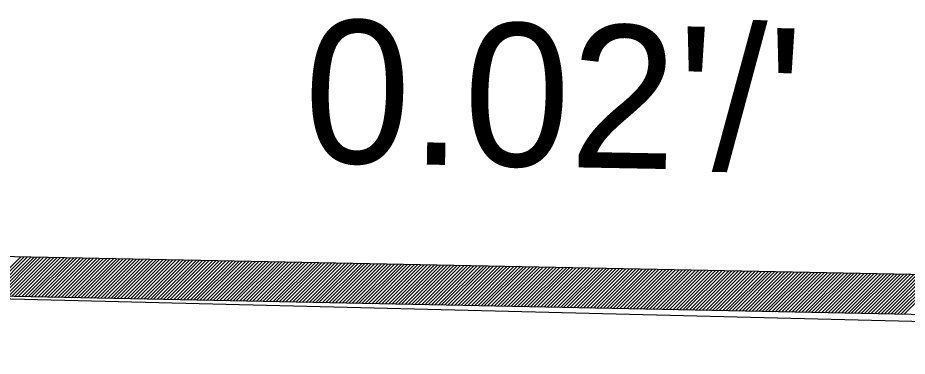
# Model space of a CAD drawing. Extents: x 2478 to 3210, y 439 to 841.
# Drawn here: x 3032.85 to 3040.31, y 596.33 to 599.17 of the extents above; entities that cross this region are included whole.
import ezdxf

# ---------------------------------------------------------------- set-up
doc = ezdxf.new("R2010")
doc.units = 0
for name, color, linetype in [('19', 7, 'Continuous'), ('R_Annotation', 7, 'Continuous'), ('R_Exist Surface', 7, 'Continuous')]:
    doc.layers.add(name, color=color, linetype=linetype)

msp = doc.modelspace()

# ---------------------------------------------------------------- linework, layer by layer
at = {"layer": '19'}
for p, q in [((3032.878, 597.168), (3032.5505, 596.8405)), ((3032.9057, 597.1675), (3032.5782, 596.84)), ((3032.9335, 597.1669), (3032.606, 596.8394)), ((3032.9612, 597.1664), (3032.6337, 596.8388)), ((3032.9889, 597.1658), (3032.6614, 596.8383)), ((3033.0167, 597.1652), (3032.6891, 596.8377)), ((3033.0444, 597.1647), (3032.7169, 596.8372)), ((3033.0721, 597.1641), (3032.7446, 596.8366)), ((3033.0998, 597.1636), (3032.7723, 596.8361)), ((3033.1276, 597.163), (3032.8001, 596.8355)), ((3033.1553, 597.1625), (3032.8278, 596.835)), ((3033.183, 597.1619), (3032.8555, 596.8344)), ((3033.2108, 597.1614), (3032.8832, 596.8339)), ((3033.2385, 597.1608), (3032.911, 596.8333)), ((3033.2662, 597.1603), (3032.9387, 596.8327)), ((3033.294, 597.1597), (3032.9664, 596.8322)), ((3033.3217, 597.1591), (3032.9942, 596.8316)), ((3033.3494, 597.1586), (3033.0219, 596.8311)), ((3033.3771, 597.158), (3033.0496, 596.8305)), ((3033.4049, 597.1575), (3033.0774, 596.83)), ((3033.4326, 597.1569), (3033.1051, 596.8294)), ((3033.4603, 597.1564), (3033.1328, 596.8289)), ((3033.4881, 597.1558), (3033.1605, 596.8283)), ((3033.5158, 597.1553), (3033.1883, 596.8278)), ((3033.5435, 597.1547), (3033.216, 596.8272)), ((3033.5713, 597.1542), (3033.2437, 596.8266)), ((3033.599, 597.1536), (3033.2715, 596.8261)), ((3033.6267, 597.153), (3033.2992, 596.8255)), ((3033.6544, 597.1525), (3033.3269, 596.825)), ((3033.6822, 597.1519), (3033.3547, 596.8244)), ((3033.7099, 597.1514), (3033.3824, 596.8239)), ((3033.7376, 597.1508), (3033.4101, 596.8233)), ((3033.7654, 597.1503), (3033.4378, 596.8228)), ((3033.7931, 597.1497), (3033.4656, 596.8222)), ((3033.8208, 597.1492), (3033.4933, 596.8216)), ((3033.8485, 597.1486), (3033.521, 596.8211)), ((3033.8763, 597.1481), (3033.5488, 596.8205)), ((3033.904, 597.1475), (3033.5765, 596.82)), ((3033.9317, 597.1469), (3033.6042, 596.8194)), ((3033.9595, 597.1464), (3033.632, 596.8189)), ((3033.9872, 597.1458), (3033.6597, 596.8183)), ((3034.0149, 597.1453), (3033.6874, 596.8178)), ((3034.0427, 597.1447), (3033.7151, 596.8172)), ((3034.0704, 597.1442), (3033.7429, 596.8167)), ((3034.0981, 597.1436), (3033.7706, 596.8161)), ((3034.1258, 597.1431), (3033.7983, 596.8155)), ((3034.1536, 597.1425), (3033.8261, 596.815)), ((3034.1813, 597.142), (3033.8538, 596.8144)), ((3034.209, 597.1414), (3033.8815, 596.8139)), ((3034.2368, 597.1408), (3033.9092, 596.8133)), ((3034.2645, 597.1403), (3033.937, 596.8128)), ((3034.2922, 597.1397), (3033.9647, 596.8122)), ((3034.32, 597.1392), (3033.9924, 596.8117)), ((3034.3477, 597.1386), (3034.0202, 596.8111)), ((3034.3754, 597.1381), (3034.0479, 596.8106)), ((3034.4031, 597.1375), (3034.0756, 596.81)), ((3034.4309, 597.137), (3034.1034, 596.8094)), ((3034.4586, 597.1364), (3034.1311, 596.8089)), ((3034.4863, 597.1359), (3034.1588, 596.8083)), ((3034.5141, 597.1353), (3034.1865, 596.8078)), ((3034.5418, 597.1347), (3034.2143, 596.8072)), ((3034.5695, 597.1342), (3034.242, 596.8067)), ((3034.5972, 597.1336), (3034.2697, 596.8061)), ((3034.625, 597.1331), (3034.2975, 596.8056)), ((3034.6527, 597.1325), (3034.3252, 596.805)), ((3034.6804, 597.132), (3034.3529, 596.8045)), ((3034.7082, 597.1314), (3034.3807, 596.8039)), ((3034.7359, 597.1309), (3034.4084, 596.8033)), ((3034.7636, 597.1303), (3034.4361, 596.8028)), ((3034.7914, 597.1298), (3034.4638, 596.8022)), ((3034.8191, 597.1292), (3034.4916, 596.8017)), ((3034.8468, 597.1286), (3034.5193, 596.8011)), ((3034.8745, 597.1281), (3034.547, 596.8006)), ((3034.9023, 597.1275), (3034.5748, 596.8)), ((3034.93, 597.127), (3034.6025, 596.7995)), ((3034.9577, 597.1264), (3034.6302, 596.7989)), ((3034.9855, 597.1259), (3034.6579, 596.7984)), ((3035.0132, 597.1253), (3034.6857, 596.7978)), ((3035.0409, 597.1248), (3034.7134, 596.7972)), ((3035.0687, 597.1242), (3034.7411, 596.7967)), ((3035.0964, 597.1237), (3034.7689, 596.7961)), ((3035.1241, 597.1231), (3034.7966, 596.7956)), ((3035.1518, 597.1225), (3034.8243, 596.795)), ((3035.1796, 597.122), (3034.8521, 596.7945)), ((3035.2073, 597.1214), (3034.8798, 596.7939)), ((3035.235, 597.1209), (3034.9075, 596.7934)), ((3035.2628, 597.1203), (3034.9352, 596.7928)), ((3035.2905, 597.1198), (3034.963, 596.7923)), ((3035.3182, 597.1192), (3034.9907, 596.7917)), ((3035.346, 597.1187), (3035.0184, 596.7911)), ((3035.3737, 597.1181), (3035.0462, 596.7906)), ((3035.4014, 597.1176), (3035.0739, 596.79)), ((3035.4291, 597.117), (3035.1016, 596.7895)), ((3035.4569, 597.1164), (3035.1294, 596.7889)), ((3035.4846, 597.1159), (3035.1571, 596.7884)), ((3035.5123, 597.1153), (3035.1848, 596.7878)), ((3035.5401, 597.1148), (3035.2125, 596.7873)), ((3035.5678, 597.1142), (3035.2403, 596.7867)), ((3035.5955, 597.1137), (3035.268, 596.7862)), ((3035.6232, 597.1131), (3035.2957, 596.7856)), ((3035.651, 597.1126), (3035.3235, 596.785)), ((3035.6787, 597.112), (3035.3512, 596.7845)), ((3035.7064, 597.1115), (3035.3789, 596.7839)), ((3035.7342, 597.1109), (3035.4066, 596.7834)), ((3035.7619, 597.1103), (3035.4344, 596.7828)), ((3035.7896, 597.1098), (3035.4621, 596.7823)), ((3035.8174, 597.1092), (3035.4898, 596.7817)), ((3035.8451, 597.1087), (3035.5176, 596.7812)), ((3035.8728, 597.1081), (3035.5453, 596.7806)), ((3035.9005, 597.1076), (3035.573, 596.7801)), ((3035.9283, 597.107), (3035.6008, 596.7795)), ((3035.956, 597.1065), (3035.6285, 596.7789)), ((3035.9837, 597.1059), (3035.6562, 596.7784)), ((3036.0115, 597.1054), (3035.6839, 596.7778)), ((3036.0392, 597.1048), (3035.7117, 596.7773)), ((3036.0669, 597.1042), (3035.7394, 596.7767)), ((3036.0947, 597.1037), (3035.7671, 596.7762)), ((3036.1224, 597.1031), (3035.7949, 596.7756)), ((3036.1501, 597.1026), (3035.8226, 596.7751)), ((3036.1778, 597.102), (3035.8503, 596.7745)), ((3036.2056, 597.1015), (3035.8781, 596.774)), ((3036.2333, 597.1009), (3035.9058, 596.7734)), ((3036.261, 597.1004), (3035.9335, 596.7728)), ((3036.2888, 597.0998), (3035.9612, 596.7723)), ((3036.3165, 597.0993), (3035.989, 596.7717)), ((3036.3442, 597.0987), (3036.0167, 596.7712)), ((3036.3719, 597.0981), (3036.0444, 596.7706)), ((3036.3997, 597.0976), (3036.0722, 596.7701)), ((3036.4274, 597.097), (3036.0999, 596.7695)), ((3036.4551, 597.0965), (3036.1276, 596.769)), ((3036.4829, 597.0959), (3036.1554, 596.7684)), ((3036.5106, 597.0954), (3036.1831, 596.7679)), ((3036.5383, 597.0948), (3036.2108, 596.7673)), ((3036.5661, 597.0943), (3036.2385, 596.7667)), ((3036.5938, 597.0937), (3036.2663, 596.7662)), ((3036.6215, 597.0932), (3036.294, 596.7656)), ((3036.6492, 597.0926), (3036.3217, 596.7651)), ((3036.677, 597.092), (3036.3495, 596.7645)), ((3036.7047, 597.0915), (3036.3772, 596.764)), ((3036.7324, 597.0909), (3036.4049, 596.7634)), ((3036.7602, 597.0904), (3036.4326, 596.7629)), ((3036.7879, 597.0898), (3036.4604, 596.7623)), ((3036.8156, 597.0893), (3036.4881, 596.7618)), ((3036.8434, 597.0887), (3036.5158, 596.7612)), ((3036.8711, 597.0882), (3036.5436, 596.7606)), ((3036.8988, 597.0876), (3036.5713, 596.7601)), ((3036.9265, 597.0871), (3036.599, 596.7595)), ((3036.9543, 597.0865), (3036.6268, 596.759)), ((3036.982, 597.0859), (3036.6545, 596.7584)), ((3037.0097, 597.0854), (3036.6822, 596.7579)), ((3037.0375, 597.0848), (3036.7099, 596.7573)), ((3037.0652, 597.0843), (3036.7377, 596.7568)), ((3037.0929, 597.0837), (3036.7654, 596.7562)), ((3037.1206, 597.0832), (3036.7931, 596.7557)), ((3037.1484, 597.0826), (3036.8209, 596.7551)), ((3037.1761, 597.0821), (3036.8486, 596.7545)), ((3037.2038, 597.0815), (3036.8763, 596.754)), ((3037.2316, 597.081), (3036.9041, 596.7534)), ((3037.2593, 597.0804), (3036.9318, 596.7529)), ((3037.287, 597.0798), (3036.9595, 596.7523)), ((3037.3148, 597.0793), (3036.9872, 596.7518)), ((3037.3425, 597.0787), (3037.015, 596.7512)), ((3037.3702, 597.0782), (3037.0427, 596.7507)), ((3037.3979, 597.0776), (3037.0704, 596.7501)), ((3037.4257, 597.0771), (3037.0982, 596.7496)), ((3037.4534, 597.0765), (3037.1259, 596.749)), ((3037.4811, 597.076), (3037.1536, 596.7484)), ((3037.5089, 597.0754), (3037.1813, 596.7479)), ((3037.5366, 597.0749), (3037.2091, 596.7473)), ((3037.5643, 597.0743), (3037.2368, 596.7468)), ((3037.5921, 597.0737), (3037.2645, 596.7462)), ((3037.6198, 597.0732), (3037.2923, 596.7457)), ((3037.6475, 597.0726), (3037.32, 596.7451)), ((3037.6752, 597.0721), (3037.3477, 596.7446)), ((3037.703, 597.0715), (3037.3755, 596.744)), ((3037.7307, 597.071), (3037.4032, 596.7435)), ((3037.7584, 597.0704), (3037.4309, 596.7429)), ((3037.7862, 597.0699), (3037.4586, 596.7423)), ((3037.8139, 597.0693), (3037.4864, 596.7418)), ((3037.8416, 597.0688), (3037.5141, 596.7412)), ((3037.8694, 597.0682), (3037.5418, 596.7407)), ((3037.8971, 597.0676), (3037.5696, 596.7401)), ((3037.9248, 597.0671), (3037.5973, 596.7396)), ((3037.9525, 597.0665), (3037.625, 596.739)), ((3037.9803, 597.066), (3037.6528, 596.7385)), ((3038.008, 597.0654), (3037.6805, 596.7379)), ((3038.0357, 597.0649), (3037.7082, 596.7374)), ((3038.0635, 597.0643), (3037.7359, 596.7368)), ((3038.0912, 597.0638), (3037.7637, 596.7362)), ((3038.1189, 597.0632), (3037.7914, 596.7357)), ((3038.1466, 597.0626), (3037.8191, 596.7351)), ((3038.1744, 597.0621), (3037.8469, 596.7346)), ((3038.2021, 597.0615), (3037.8746, 596.734)), ((3038.2298, 597.061), (3037.9023, 596.7335)), ((3038.2576, 597.0604), (3037.9301, 596.7329)), ((3038.2853, 597.0599), (3037.9578, 596.7324)), ((3038.313, 597.0593), (3037.9855, 596.7318)), ((3038.3408, 597.0588), (3038.0132, 596.7313)), ((3038.3685, 597.0582), (3038.041, 596.7307)), ((3038.3962, 597.0577), (3038.0687, 596.7301)), ((3038.4239, 597.0571), (3038.0964, 596.7296)), ((3038.4517, 597.0565), (3038.1242, 596.729)), ((3038.4794, 597.056), (3038.1519, 596.7285)), ((3038.5071, 597.0554), (3038.1796, 596.7279)), ((3038.5349, 597.0549), (3038.2073, 596.7274)), ((3038.5626, 597.0543), (3038.2351, 596.7268)), ((3038.5903, 597.0538), (3038.2628, 596.7263)), ((3038.6181, 597.0532), (3038.2905, 596.7257)), ((3038.6458, 597.0527), (3038.3183, 596.7252)), ((3038.6735, 597.0521), (3038.346, 596.7246)), ((3038.7012, 597.0516), (3038.3737, 596.724)), ((3038.729, 597.051), (3038.4015, 596.7235)), ((3038.7567, 597.0504), (3038.4292, 596.7229)), ((3038.7844, 597.0499), (3038.4569, 596.7224)), ((3038.8122, 597.0493), (3038.4846, 596.7218)), ((3038.8399, 597.0488), (3038.5124, 596.7213)), ((3038.8676, 597.0482), (3038.5401, 596.7207)), ((3038.8953, 597.0477), (3038.5678, 596.7202)), ((3038.9231, 597.0471), (3038.5956, 596.7196)), ((3038.9508, 597.0466), (3038.6233, 596.719)), ((3038.9785, 597.046), (3038.651, 596.7185)), ((3039.0063, 597.0455), (3038.6788, 596.7179)), ((3039.034, 597.0449), (3038.7065, 596.7174)), ((3039.0617, 597.0443), (3038.7342, 596.7168)), ((3039.0895, 597.0438), (3038.7619, 596.7163)), ((3039.1172, 597.0432), (3038.7897, 596.7157)), ((3039.1449, 597.0427), (3038.8174, 596.7152)), ((3039.1726, 597.0421), (3038.8451, 596.7146)), ((3039.2004, 597.0416), (3038.8729, 596.7141)), ((3039.2281, 597.041), (3038.9006, 596.7135)), ((3039.2558, 597.0405), (3038.9283, 596.7129)), ((3039.2836, 597.0399), (3038.956, 596.7124)), ((3039.3113, 597.0394), (3038.9838, 596.7118)), ((3039.339, 597.0388), (3039.0115, 596.7113)), ((3039.3668, 597.0382), (3039.0392, 596.7107)), ((3039.3945, 597.0377), (3039.067, 596.7102)), ((3039.4222, 597.0371), (3039.0947, 596.7096)), ((3039.4499, 597.0366), (3039.1224, 596.7091)), ((3039.4777, 597.036), (3039.1502, 596.7085)), ((3039.5054, 597.0355), (3039.1779, 596.708)), ((3039.5331, 597.0349), (3039.2056, 596.7074)), ((3039.5609, 597.0344), (3039.2333, 596.7068)), ((3039.5886, 597.0338), (3039.2611, 596.7063)), ((3039.6163, 597.0333), (3039.2888, 596.7057)), ((3039.6441, 597.0327), (3039.3165, 596.7052)), ((3039.6718, 597.0321), (3039.3443, 596.7046)), ((3039.6995, 597.0316), (3039.372, 596.7041)), ((3039.7272, 597.031), (3039.3997, 596.7035)), ((3039.755, 597.0305), (3039.4275, 596.703)), ((3039.7827, 597.0299), (3039.4552, 596.7024)), ((3039.8104, 597.0294), (3039.4829, 596.7019)), ((3039.8382, 597.0288), (3039.5106, 596.7013)), ((3039.8659, 597.0283), (3039.5384, 596.7007)), ((3039.8936, 597.0277), (3039.5661, 596.7002)), ((3039.9213, 597.0272), (3039.5938, 596.6996)), ((3039.9491, 597.0266), (3039.6216, 596.6991)), ((3039.9768, 597.026), (3039.6493, 596.6985)), ((3040.0045, 597.0255), (3039.677, 596.698)), ((3040.0323, 597.0249), (3039.7047, 596.6974)), ((3040.06, 597.0244), (3039.7325, 596.6969)), ((3040.0877, 597.0238), (3039.7602, 596.6963)), ((3040.1155, 597.0233), (3039.7879, 596.6958)), ((3040.1432, 597.0227), (3039.8157, 596.6952)), ((3040.1709, 597.0222), (3039.8434, 596.6946)), ((3040.1986, 597.0216), (3039.8711, 596.6941)), ((3040.2264, 597.0211), (3039.8989, 596.6935)), ((3040.2541, 597.0205), (3039.9266, 596.693)), ((3040.2818, 597.0199), (3039.9543, 596.6924)), ((3040.3096, 597.0194), (3039.982, 596.6919)), ((3040.3373, 597.0188), (3040.0098, 596.6913)), ((3040.365, 597.0183), (3040.0375, 596.6908)), ((3040.3928, 597.0177), (3040.0652, 596.6902)), ((3040.4205, 597.0172), (3040.093, 596.6897)), ((3040.4482, 597.0166), (3040.1207, 596.6891)), ((3040.4759, 597.0161), (3040.1484, 596.6885)), ((3040.5037, 597.0155), (3040.1762, 596.688)), ((3040.5314, 597.015), (3040.2039, 596.6874)), ((3040.5591, 597.0144), (3040.2316, 596.6869)), ((3040.5869, 597.0138), (3040.2593, 596.6863)), ((3040.6146, 597.0133), (3040.2871, 596.6858))]:
    msp.add_line(p, q, dxfattribs=at)
at = {"layer": 'R_Annotation'}
for p, q in [((3050.3865, 596.8179), (3028.3865, 597.2579)), ((3050.3765, 596.484), (3028.3798, 596.9239))]:
    msp.add_line(p, q, dxfattribs=at)
at = {"layer": 'R_Exist Surface'}
msp.add_lwpolyline([(2971.5473, 589.1763), (2984.9362, 589.4946), (2995.9813, 592.8949), (3003.2136, 595.3278), (3006.4543, 596.3364), (3028.3932, 596.9239), (3047.7964, 596.4443), (3050.5974, 596.3282), (3058.4927, 595.3137), (3072.6809, 592.7725), (3086.1711, 594.0445)], dxfattribs=at)

# ---------------------------------------------------------------- texts
at = {"layer": 'R_Annotation'}
msp.add_text("0.02'/'", height=1.2, rotation=358.93869, dxfattribs=at).set_placement((3035.2445, 597.9616))

doc.saveas('drawing.dxf')
